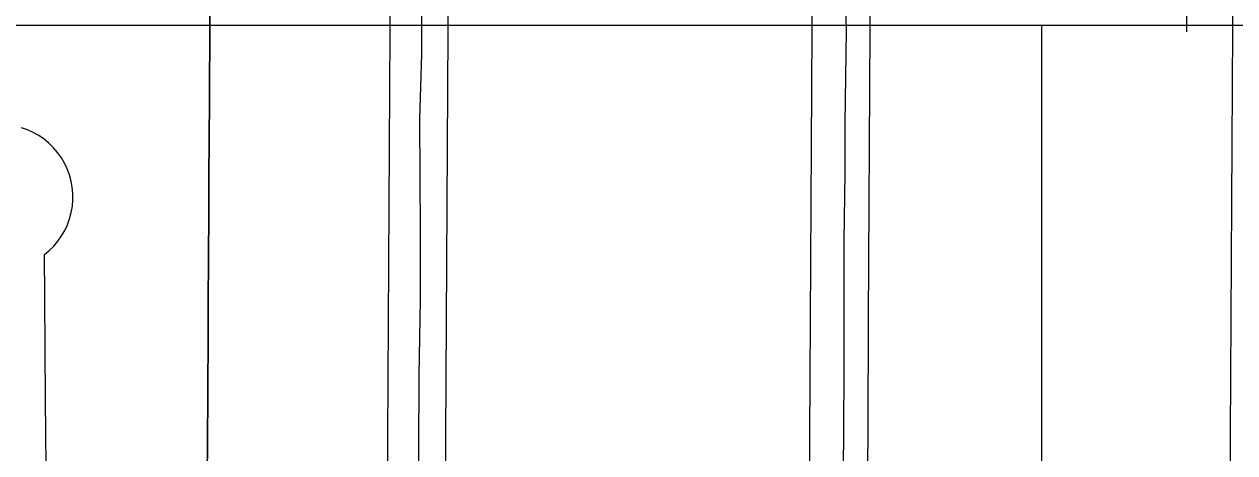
# Model space of a CAD drawing. Extents: x -25029 to 2274964, y -81170 to 687028.
# Drawn here: x 11250 to 12085, y -64744 to -64448 of the extents above; entities that cross this region are included whole.
import ezdxf

# ---------------------------------------------------------------- set-up
doc = ezdxf.new("R2010")
doc.units = 0
for name, color, linetype in [('81911BEA - RW_X_Fee_RW', 7, 'Continuous'), ('DV_X_Corp_Line', 7, 'Continuous'), ('GE_X_CL_2000', 7, 'Continuous'), ('TI_BORDER', 7, 'Continuous'), ('TI_SHEET', 7, 'Continuous')]:
    doc.layers.add(name, color=color, linetype=linetype)

msp = doc.modelspace()

# ---------------------------------------------------------------- linework, layer by layer
at = {"layer": '81911BEA - RW_X_Fee_RW'}
for points in [[(11497.77, -65263.8), (11498.96, -65052.9), (11499.18, -65012.9), (11499.41, -64972.91), (11499.63, -64932.91), (11499.85, -64892.91), (11500.08, -64852.91), (11500.3, -64812.91), (11500.53, -64772.91), (11500.75, -64732.91), (11500.98, -64692.91), (11501.2, -64652.91), (11501.43, -64612.91), (11501.65, -64572.91), (11501.88, -64532.91), (11502.1, -64492.91), (11502.33, -64452.91), (11502.55, -64412.91), (11502.78, -64372.91), (11503, -64332.92), (11503.23, -64292.91)], [(11537.68, -65274.54), (11540.06, -64852.75), (11541.19, -64652.75), (11542.32, -64452.75), (11542.55, -64412.75), (11543.23, -64292.76)], [(11788.84, -65292.21), (11789.74, -65131.71), (11789.96, -65091.71), (11790.19, -65051.71), (11790.3, -65031.72), (11790.41, -65011.71), (11790.63, -64971.71), (11790.86, -64931.71), (11791.08, -64891.72), (11791.31, -64851.71), (11791.53, -64811.71), (11791.76, -64771.72), (11791.98, -64731.72), (11792.2, -64691.72), (11792.43, -64651.71), (11792.65, -64611.71), (11792.88, -64571.72), (11793.1, -64531.72), (11793.33, -64491.72), (11793.55, -64451.71), (11793.77, -64411.72), (11794, -64371.72), (11794.22, -64331.72), (11794.45, -64291.72)], [(11828.84, -65292.05), (11830.19, -65051.55), (11830.41, -65011.55), (11831.31, -64851.56), (11831.53, -64811.56), (11832.01, -64726.56), (11832.43, -64651.56), (11832.66, -64611.56), (11833.55, -64451.56), (11833.78, -64411.56), (11834.45, -64291.56)], [(12078.86, -65290.9), (12079.51, -65175.61), (12079.76, -65130.61), (12079.98, -65090.6), (12080.21, -65050.6), (12080.43, -65010.6), (12080.65, -64970.61), (12080.88, -64930.61), (12081.1, -64890.61), (12081.33, -64850.61), (12081.55, -64810.61), (12081.78, -64770.61), (12082, -64730.61), (12082.22, -64690.61), (12082.45, -64650.61), (12082.67, -64610.61), (12082.9, -64570.61), (12083.12, -64530.61), (12083.35, -64490.61), (12083.57, -64450.61), (12083.79, -64410.61), (12084.02, -64370.62), (12084.24, -64330.62), (12084.47, -64290.61)], [(11263.92, -64606.73), (11267.29, -64603.92), (11270.4, -64600.82), (11273.23, -64597.47), (11275.75, -64593.87), (11277.95, -64590.07), (11279.81, -64586.09), (11281.3, -64581.97), (11282.44, -64577.72), (11283.19, -64573.4), (11283.56, -64569.03), (11283.56, -64566.58), (11283.55, -64564.63), (11283.15, -64560.26), (11282.37, -64555.94), (11281.22, -64551.71), (11279.69, -64547.59), (11277.82, -64543.62), (11275.6, -64539.83), (11273.06, -64536.25), (11270.21, -64532.91), (11268.13, -64530.86), (11267.08, -64529.83), (11263.69, -64527.04), (11260.07, -64524.55), (11256.25, -64522.4), (11252.25, -64520.58), (11248.11, -64519.12)], [(11265.71, -64831.73), (11265.27, -64776.73), (11264.72, -64706.73), (11264.16, -64636.73), (11263.92, -64606.73)]]:
    msp.add_lwpolyline(points, dxfattribs=at)
at = {"layer": 'DV_X_Corp_Line'}
for p, q in [((11378.12, -64415.82), (11377.92, -64453.43)), ((11378.12, -64415.82), (11377.92, -64453.43)), ((11377.92, -64453.43), (11378.12, -64415.82)), ((11377.92, -64453.43), (11378.12, -64415.82)), ((11377.92, -64453.43), (11377.71, -64493.43)), ((11377.92, -64453.43), (11377.71, -64493.43)), ((11377.71, -64493.43), (11377.92, -64453.43)), ((11377.71, -64493.43), (11377.92, -64453.43)), ((11377.71, -64493.43), (11377.5, -64533.43)), ((11377.71, -64493.43), (11377.5, -64533.43)), ((11377.5, -64533.43), (11377.71, -64493.43)), ((11377.5, -64533.43), (11377.71, -64493.43)), ((11377.5, -64533.43), (11377.42, -64547.54)), ((11377.5, -64533.43), (11377.42, -64547.54)), ((11377.42, -64547.54), (11377.5, -64533.43)), ((11377.42, -64547.54), (11377.5, -64533.43)), ((11377.42, -64547.54), (11377.33, -64565.82)), ((11377.42, -64547.54), (11377.33, -64565.82)), ((11377.33, -64565.82), (11377.42, -64547.54)), ((11377.33, -64565.82), (11377.42, -64547.54)), ((11377.33, -64565.82), (11377.29, -64573.43)), ((11377.33, -64565.82), (11377.29, -64573.43)), ((11377.29, -64573.43), (11377.33, -64565.82)), ((11377.29, -64573.43), (11377.33, -64565.82)), ((11377.29, -64573.43), (11377.08, -64613.43)), ((11377.29, -64573.43), (11377.08, -64613.43)), ((11377.08, -64613.43), (11377.29, -64573.43)), ((11377.08, -64613.43), (11377.29, -64573.43)), ((11377.08, -64613.43), (11376.96, -64635.84)), ((11377.08, -64613.43), (11376.96, -64635.84)), ((11376.96, -64635.84), (11377.08, -64613.43)), ((11376.96, -64635.84), (11377.08, -64613.43)), ((11376.96, -64635.84), (11376.87, -64653.43)), ((11376.96, -64635.84), (11376.87, -64653.43)), ((11376.87, -64653.43), (11376.96, -64635.84)), ((11376.87, -64653.43), (11376.96, -64635.84)), ((11376.87, -64653.43), (11376.78, -64670.52)), ((11376.87, -64653.43), (11376.78, -64670.52)), ((11376.78, -64670.52), (11376.87, -64653.43)), ((11376.78, -64670.52), (11376.87, -64653.43)), ((11376.78, -64670.52), (11376.66, -64693.43)), ((11376.78, -64670.52), (11376.66, -64693.43)), ((11376.66, -64693.43), (11376.78, -64670.52)), ((11376.66, -64693.43), (11376.78, -64670.52)), ((11376.66, -64693.43), (11376.59, -64705.84)), ((11376.66, -64693.43), (11376.59, -64705.84)), ((11376.59, -64705.84), (11376.66, -64693.43)), ((11376.59, -64705.84), (11376.66, -64693.43)), ((11376.59, -64705.84), (11376.44, -64733.43)), ((11376.59, -64705.84), (11376.44, -64733.43)), ((11376.44, -64733.43), (11376.59, -64705.84)), ((11376.44, -64733.43), (11376.59, -64705.84)), ((11376.44, -64733.43), (11376.23, -64773.43)), ((11376.44, -64733.43), (11376.23, -64773.43)), ((11376.23, -64773.43), (11376.44, -64733.43)), ((11376.23, -64773.43), (11376.44, -64733.43))]:
    msp.add_line(p, q, dxfattribs=at)
at = {"layer": 'GE_X_CL_2000'}
for points in [[(11525.77, -64272.6), (11525.07, -64320.24), (11524.55, -64356.41), (11523.93, -64413.39), (11524.13, -64468.06), (11522.7, -64513.5), (11523.04, -64590.89), (11523.05, -64637.89), (11522.1, -64690.24), (11522.06, -64742.5), (11522.12, -64787.6), (11521.2, -64885.94), (11521, -64932.03), (11521.2, -64983.86), (11521.01, -65037.02), (11520.53, -65081.53), (11520.7, -65130.67), (11519.9, -65177.97), (11519.2, -65225.96), (11518.25, -65271.13), (11518.22, -65299.44)], [(11816.36, -64422.9), (11816.93, -64452.15), (11816, -64516.03), (11815.98, -64550.82), (11815.44, -64597.34), (11815.39, -64638.84), (11815.41, -64681.69), (11815.19, -64732.27), (11814.34, -64788.66), (11813.91, -64839), (11813.42, -64894.4), (11812.74, -64952.47), (11812.8, -65005.19), (11812.8, -65063.06), (11812.25, -65117.1), (11811.53, -65227.45), (11810.78, -65280.59), (11811.34, -65320.79)]]:
    msp.add_lwpolyline(points, dxfattribs=at)
at = {"layer": 'TI_BORDER'}
for points in [[(4951.64, -64448.36), (11951.64, -64448.36), (11951.64, -69048.36), (4951.64, -69048.36)], [(9951.64, -64448.36), (16951.64, -64448.36), (16951.64, -69048.36), (9951.64, -69048.36)]]:
    msp.add_lwpolyline(points, close=True, dxfattribs=at)
at = {"layer": 'TI_SHEET'}
msp.add_lwpolyline([(11951.64, -64348.36), (12051.64, -64348.36), (12051.64, -64452.9)], dxfattribs=at)

doc.saveas('drawing.dxf')
